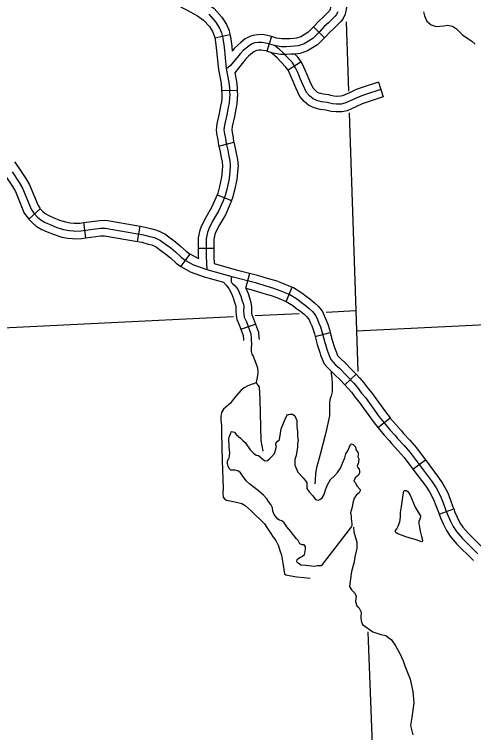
# Model space of a CAD drawing. Extents: x -5566 to 1759129, y -3726 to 731467.
# Drawn here: x -4682.4 to -4648.7, y 408.5 to 461.2 of the extents above; entities that cross this region are included whole.
import ezdxf

# ---------------------------------------------------------------- set-up
doc = ezdxf.new("R2010")
doc.units = 0
doc.layers.add('Default', color=7, linetype='Continuous')

msp = doc.modelspace()

# ---------------------------------------------------------------- linework, layer by layer
at = {"layer": 'Default'}
for p, q in [((-4660.465, 460.31), (-4659.659, 459.505)), ((-4667.703, 459.505), (-4666.589, 459.741)), ((-4663.542, 459.597), (-4663.894, 458.514)), ((-4661.373, 457.732), (-4662.331, 457.116)), ((-4655.703, 456.259), (-4655.347, 455.177)), ((-4667.196, 455.636), (-4666.057, 455.665)), ((-4667.414, 451.548), (-4666.314, 451.843)), ((-4667.531, 447.974), (-4666.471, 447.557)), ((-4681.324, 446.184), (-4680.491, 446.961)), ((-4677.155, 444.817), (-4677.309, 445.946)), ((-4673.368, 444.549), (-4673.172, 445.671)), ((-4668.912, 444.058), (-4667.772, 444.058)), ((-4670.2, 442.721), (-4669.505, 443.624)), ((-4665.416, 441.126), (-4665.133, 442.229)), ((-4662.472, 440.158), (-4662.034, 441.209)), ((-4665.784, 438.111), (-4664.714, 438.5)), ((-4660.336, 437.582), (-4659.233, 437.867)), ((-4658.162, 434.026), (-4657.342, 434.817)), ((-4655.736, 430.904), (-4654.849, 431.619)), ((-4653.171, 427.852), (-4652.259, 428.535)), ((-4651.258, 424.553), (-4650.187, 424.942))]:
    msp.add_line(p, q, dxfattribs=at)
for points in [[(-4657.728, 463.363), (-4658.073, 463.384), (-4658.456, 463.323), (-4658.829, 463.05), (-4659.048, 462.594), (-4659.086, 462.292), (-4659.231, 461.608), (-4659.288, 461.494), (-4659.312, 461.464), (-4659.545, 461.231), (-4659.756, 461.011), (-4660.072, 460.734), (-4660.416, 460.359), (-4660.465, 460.31)], [(-4669.674, 462.787), (-4669.231, 462.554), (-4668.36, 462.094), (-4667.753, 461.654), (-4667.177, 461.024), (-4666.853, 460.483), (-4666.652, 460.037), (-4666.589, 459.741)], [(-4670.204, 461.779), (-4669.762, 461.546), (-4668.964, 461.125), (-4668.516, 460.8), (-4668.095, 460.34), (-4667.864, 459.954), (-4667.74, 459.681), (-4667.703, 459.505)], [(-4657.798, 462.226), (-4657.945, 462.235), (-4657.961, 462.103), (-4658.147, 461.227), (-4658.321, 460.881), (-4658.457, 460.708), (-4658.73, 460.434), (-4658.968, 460.186), (-4659.275, 459.917), (-4659.593, 459.571), (-4659.659, 459.505)], [(-4668.135, 461.227), (-4667.636, 460.682), (-4667.358, 460.218), (-4667.196, 459.859), (-4667.115, 459.477), (-4667.022, 458.827), (-4666.858, 457.254), (-4666.668, 456.228), (-4666.63, 455.813), (-4666.622, 455.508), (-4666.602, 455.341), (-4666.627, 455.071), (-4666.651, 454.729), (-4666.716, 454.379), (-4666.814, 453.841), (-4666.993, 453.101), (-4667.028, 452.742), (-4666.982, 452.452), (-4666.924, 452.104), (-4666.877, 451.745), (-4666.75, 451.269), (-4666.669, 450.817), (-4666.599, 450.491), (-4666.565, 450.099), (-4666.599, 449.693), (-4666.65, 449.19), (-4666.801, 448.462), (-4666.935, 447.932), (-4667.086, 447.55), (-4667.43, 446.783), (-4667.866, 446.056), (-4668.144, 445.487), (-4668.236, 445.223), (-4668.342, 444.759), (-4668.342, 444.217), (-4668.342, 443.463), (-4668.294, 442.497)], [(-4658.689, 461.417), (-4658.805, 461.187), (-4658.884, 461.086), (-4659.137, 460.832), (-4659.362, 460.599), (-4659.673, 460.326), (-4660.005, 459.965), (-4660.521, 459.448), (-4661.147, 459.063), (-4661.576, 458.915), (-4661.844, 458.881), (-4662.151, 458.861), (-4662.457, 458.85), (-4662.697, 458.848), (-4662.828, 458.848), (-4663.32, 458.926), (-4663.847, 459.097), (-4664.243, 459.169), (-4664.515, 459.163), (-4664.753, 459.126), (-4664.919, 459.078), (-4665.162, 458.941), (-4665.435, 458.727), (-4665.62, 458.561), (-4665.844, 458.331), (-4666.536, 457.459), (-4666.741, 457.303), (-4666.858, 457.254)], [(-4652.402, 461.42), (-4652.326, 461.111), (-4652.162, 460.729), (-4651.837, 460.456), (-4651.473, 460.322), (-4650.914, 460.38), (-4650.644, 460.44), (-4650.283, 460.359), (-4649.977, 460.161), (-4649.53, 459.733), (-4649.144, 459.462), (-4648.845, 459.256), (-4648.614, 459.046)], [(-4660.465, 460.31), (-4660.877, 459.898), (-4661.392, 459.581), (-4661.706, 459.473), (-4661.898, 459.448), (-4662.18, 459.43), (-4662.47, 459.419), (-4662.699, 459.418), (-4662.784, 459.417), (-4663.187, 459.482), (-4663.542, 459.597)], [(-4658.074, 460.667), (-4657.904, 455.587)], [(-4666.589, 459.741), (-4666.554, 459.576), (-4666.457, 458.897), (-4666.418, 458.525)], [(-4663.542, 459.597), (-4663.707, 459.651), (-4664.198, 459.739), (-4664.565, 459.732), (-4664.877, 459.683), (-4665.141, 459.606), (-4665.479, 459.416), (-4665.801, 459.163), (-4666.014, 458.973), (-4666.272, 458.708), (-4666.418, 458.525)], [(-4667.703, 459.505), (-4667.676, 459.377), (-4667.588, 458.758), (-4667.422, 457.173), (-4667.232, 456.151), (-4667.199, 455.78), (-4667.196, 455.636)], [(-4659.659, 459.505), (-4660.166, 458.998), (-4660.902, 458.545), (-4661.446, 458.357), (-4661.79, 458.314), (-4662.122, 458.293), (-4662.444, 458.28), (-4662.694, 458.279), (-4662.872, 458.278), (-4663.454, 458.371), (-4663.894, 458.514)], [(-4663.894, 458.514), (-4663.986, 458.543), (-4664.288, 458.598), (-4664.466, 458.594), (-4664.629, 458.569), (-4664.696, 458.549), (-4664.845, 458.466), (-4665.069, 458.29), (-4665.226, 458.149), (-4665.417, 457.954), (-4666.221, 456.941)], [(-4655.525, 455.718), (-4656.714, 455.327), (-4657.121, 455.18), (-4657.594, 454.952), (-4658.164, 454.699), (-4658.424, 454.642), (-4658.783, 454.634), (-4659.076, 454.666), (-4659.45, 454.752), (-4659.87, 454.813), (-4660.225, 454.895), (-4660.485, 455.017), (-4660.754, 455.245), (-4660.974, 455.498), (-4661.244, 456.079), (-4661.439, 456.508), (-4661.595, 456.898), (-4661.771, 457.298), (-4662.034, 457.707), (-4662.424, 458.117), (-4662.736, 458.454), (-4662.966, 458.646), (-4663.32, 458.926)], [(-4662.331, 457.116), (-4662.484, 457.354), (-4662.839, 457.727), (-4663.129, 458.04), (-4663.325, 458.204), (-4663.593, 458.416)], [(-4661.373, 457.732), (-4661.584, 458.061), (-4661.821, 458.31)], [(-4659.199, 455.279), (-4659.346, 455.312), (-4659.764, 455.373), (-4660.038, 455.436), (-4660.175, 455.5), (-4660.353, 455.651), (-4660.491, 455.811), (-4660.727, 456.317), (-4660.915, 456.732), (-4661.07, 457.118), (-4661.267, 457.568), (-4661.373, 457.732)], [(-4659.453, 454.168), (-4659.555, 454.191), (-4659.975, 454.253), (-4660.411, 454.353), (-4660.796, 454.533), (-4661.155, 454.839), (-4661.456, 455.184), (-4661.762, 455.841), (-4661.963, 456.285), (-4662.121, 456.678), (-4662.274, 457.028), (-4662.331, 457.116)], [(-4666.221, 456.941), (-4666.103, 456.306), (-4666.061, 455.846), (-4666.057, 455.665)], [(-4655.703, 456.259), (-4656.899, 455.865), (-4657.342, 455.706), (-4657.833, 455.469), (-4658.342, 455.243), (-4658.492, 455.21), (-4658.758, 455.204), (-4658.981, 455.229), (-4659.199, 455.279)], [(-4667.196, 455.636), (-4667.191, 455.466), (-4667.175, 455.333), (-4667.195, 455.118), (-4667.217, 454.802), (-4667.277, 454.482), (-4667.372, 453.959), (-4667.556, 453.196), (-4667.602, 452.724), (-4667.544, 452.36), (-4667.487, 452.021), (-4667.437, 451.634), (-4667.414, 451.548)], [(-4666.057, 455.665), (-4666.054, 455.55), (-4666.029, 455.35), (-4666.059, 455.025), (-4666.085, 454.657), (-4666.156, 454.276), (-4666.257, 453.723), (-4666.43, 453.006), (-4666.454, 452.759), (-4666.42, 452.544), (-4666.36, 452.187), (-4666.317, 451.855), (-4666.314, 451.843)], [(-4655.347, 455.177), (-4656.528, 454.788), (-4656.9, 454.654), (-4657.354, 454.435), (-4657.986, 454.155), (-4658.356, 454.074), (-4658.808, 454.064), (-4659.171, 454.104), (-4659.453, 454.168)], [(-4657.85, 453.99), (-4657.364, 439.483), (-4657.314, 438.004), (-4657.201, 435.008)], [(-4666.314, 451.843), (-4666.194, 451.394), (-4666.11, 450.927), (-4666.035, 450.576), (-4665.993, 450.099), (-4666.032, 449.64), (-4666.086, 449.104), (-4666.246, 448.334), (-4666.392, 447.757), (-4666.471, 447.557)], [(-4667.414, 451.548), (-4667.306, 451.145), (-4667.228, 450.708), (-4667.164, 450.406), (-4667.136, 450.098), (-4667.166, 449.746), (-4667.213, 449.277), (-4667.356, 448.59), (-4667.479, 448.107), (-4667.531, 447.974)], [(-4682.392, 450.399), (-4682.08, 449.986), (-4681.541, 449.181), (-4681.289, 448.713), (-4680.657, 447.19), (-4680.523, 446.996), (-4680.491, 446.961)], [(-4683.301, 449.713), (-4683.009, 449.326), (-4682.518, 448.592), (-4682.319, 448.223), (-4681.663, 446.642), (-4681.414, 446.28), (-4681.324, 446.184)], [(-4682.545, 449.656), (-4682.029, 448.886), (-4681.804, 448.468), (-4681.16, 446.916), (-4680.968, 446.638), (-4680.697, 446.347), (-4680.459, 446.135), (-4680.129, 445.95), (-4679.759, 445.792), (-4679.269, 445.593), (-4678.78, 445.434), (-4678.384, 445.368), (-4678.069, 445.33), (-4677.958, 445.324), (-4677.524, 445.342), (-4676.089, 445.537), (-4675.739, 445.54), (-4672.93, 445.05), (-4672.452, 444.922), (-4672.129, 444.844), (-4671.672, 444.627), (-4671.315, 444.356), (-4670.933, 444.085), (-4670.577, 443.789), (-4670.158, 443.408), (-4669.838, 443.162), (-4669.26, 442.842), (-4668.294, 442.497), (-4666.447, 441.979), (-4664.725, 441.536)], [(-4667.531, 447.974), (-4667.611, 447.771), (-4667.936, 447.047), (-4668.367, 446.328), (-4668.67, 445.707), (-4668.784, 445.381), (-4668.912, 444.824), (-4668.912, 444.217), (-4668.912, 444.058)], [(-4666.471, 447.557), (-4666.561, 447.329), (-4666.924, 446.519), (-4667.365, 445.784), (-4667.617, 445.267), (-4667.688, 445.065), (-4667.772, 444.695), (-4667.772, 444.217), (-4667.772, 444.058)], [(-4680.491, 446.961), (-4680.299, 446.755), (-4680.127, 446.602), (-4679.877, 446.462), (-4679.539, 446.317), (-4679.074, 446.129), (-4678.645, 445.989), (-4678.303, 445.932), (-4678.018, 445.898), (-4677.953, 445.894), (-4677.575, 445.91), (-4677.309, 445.946)], [(-4681.324, 446.184), (-4681.096, 445.939), (-4680.792, 445.669), (-4680.381, 445.439), (-4679.978, 445.266), (-4679.465, 445.058), (-4678.916, 444.88), (-4678.465, 444.804), (-4678.12, 444.763), (-4677.964, 444.753), (-4677.474, 444.774), (-4677.155, 444.817)], [(-4677.309, 445.946), (-4676.13, 446.107), (-4675.692, 446.11), (-4673.172, 445.671)], [(-4673.172, 445.671), (-4672.807, 445.607), (-4672.311, 445.474), (-4671.938, 445.384), (-4671.374, 445.116), (-4670.978, 444.815), (-4670.587, 444.537), (-4670.203, 444.22), (-4669.792, 443.845), (-4669.505, 443.624)], [(-4677.155, 444.817), (-4676.048, 444.968), (-4675.786, 444.97), (-4673.368, 444.549)], [(-4673.368, 444.549), (-4673.053, 444.494), (-4672.592, 444.37), (-4672.321, 444.304), (-4671.969, 444.137), (-4671.652, 443.897), (-4671.28, 443.633), (-4670.95, 443.359), (-4670.524, 442.971), (-4670.2, 442.721)], [(-4668.912, 444.058), (-4668.912, 443.449), (-4668.904, 443.296)], [(-4667.772, 444.058), (-4667.772, 443.477), (-4667.746, 442.934)], [(-4669.525, 443.639), (-4668.904, 443.296)], [(-4667.746, 442.934), (-4666.299, 442.529), (-4665.93, 442.434)], [(-4670.2, 442.721), (-4670.152, 442.684), (-4669.495, 442.321), (-4668.467, 441.954), (-4667.06, 441.559)], [(-4665.93, 442.434), (-4664.569, 442.084), (-4663.796, 441.843), (-4663.213, 441.684), (-4662.73, 441.5), (-4662.034, 441.209)], [(-4666.447, 441.979), (-4666.49, 441.844), (-4666.49, 441.721), (-4666.49, 441.567), (-4666.398, 441.468), (-4666.201, 441.296), (-4665.986, 441.013), (-4665.881, 440.76), (-4665.789, 440.539), (-4665.709, 440.262), (-4665.604, 439.942), (-4665.574, 439.739), (-4665.586, 439.462), (-4665.574, 439.222), (-4665.537, 439.001), (-4665.377, 438.656), (-4665.054, 437.769), (-4665.029, 437.437), (-4665.022, 437.327)], [(-4667.06, 441.559), (-4666.867, 441.346), (-4666.667, 441.096), (-4666.484, 440.727), (-4666.407, 440.542), (-4666.327, 440.35), (-4666.253, 440.094), (-4666.16, 439.81), (-4666.145, 439.709), (-4666.156, 439.46), (-4666.141, 439.161), (-4666.086, 438.831), (-4665.904, 438.438), (-4665.784, 438.111)], [(-4664.725, 441.536), (-4663.956, 441.296), (-4663.39, 441.142), (-4662.942, 440.971), (-4662.202, 440.663), (-4661.648, 440.318), (-4661.343, 440.074), (-4661.072, 439.892), (-4660.775, 439.641), (-4660.53, 439.407), (-4660.296, 439.112), (-4660.173, 438.841), (-4660.067, 438.567), (-4659.949, 438.287), (-4659.841, 437.943), (-4659.635, 437.145), (-4659.454, 436.576)], [(-4662.034, 441.209), (-4661.94, 441.171), (-4661.319, 440.784), (-4661.007, 440.534), (-4660.729, 440.348), (-4660.394, 440.065), (-4660.108, 439.792), (-4659.806, 439.411), (-4659.648, 439.062), (-4659.539, 438.78), (-4659.414, 438.484), (-4659.293, 438.1), (-4659.233, 437.867)], [(-4665.416, 441.126), (-4664.88, 440.988), (-4664.115, 440.749), (-4663.566, 440.6), (-4663.153, 440.442), (-4662.472, 440.158)], [(-4665.416, 441.126), (-4665.251, 440.728), (-4665.164, 440.429), (-4665.048, 440.074), (-4665.002, 439.769), (-4665.016, 439.464), (-4665.006, 439.284), (-4664.988, 439.171), (-4664.85, 438.874), (-4664.714, 438.5)], [(-4662.472, 440.158), (-4662.464, 440.155), (-4661.978, 439.852), (-4661.68, 439.614), (-4661.415, 439.437), (-4661.156, 439.217), (-4660.952, 439.023), (-4660.786, 438.813), (-4660.699, 438.621), (-4660.596, 438.354), (-4660.485, 438.09), (-4660.389, 437.786), (-4660.336, 437.582)], [(-4657.314, 438.004), (-4620.85, 439.782)], [(-4664.748, 439.123), (-4661.511, 439.281)], [(-4659.524, 439.378), (-4657.364, 439.483)], [(-4695.692, 437.615), (-4666.318, 439.047)], [(-4665.784, 438.111), (-4665.616, 437.649), (-4665.597, 437.399), (-4665.591, 437.293)], [(-4664.714, 438.5), (-4664.492, 437.89), (-4664.461, 437.475), (-4664.454, 437.361)], [(-4660.336, 437.582), (-4660.183, 436.988), (-4659.997, 436.404), (-4659.938, 436.216), (-4659.678, 435.589), (-4659.438, 435.307), (-4659.266, 435.126), (-4658.964, 434.847), (-4658.469, 434.344), (-4658.162, 434.026)], [(-4659.233, 437.867), (-4659.087, 437.302), (-4658.919, 436.773), (-4658.782, 436.404), (-4658.694, 436.191), (-4658.591, 436.07), (-4658.465, 435.938), (-4658.171, 435.665), (-4657.653, 435.139), (-4657.342, 434.817)], [(-4665.022, 437.327), (-4665.005, 437.031), (-4665.023, 436.742), (-4665.029, 436.471), (-4664.974, 436.298), (-4664.894, 436.132), (-4664.765, 435.831)], [(-4659.458, 436.587), (-4659.313, 436.196), (-4659.186, 435.89), (-4659.015, 435.689), (-4658.866, 435.532), (-4658.567, 435.256), (-4658.061, 434.742), (-4657.495, 434.155), (-4657.233, 433.84), (-4656.935, 433.43), (-4656.661, 433.117), (-4655.646, 431.7), (-4655.273, 431.238), (-4654.841, 430.716), (-4654.473, 430.31), (-4654.306, 430.103), (-4653.828, 429.583), (-4653.374, 429.072), (-4651.757, 426.916), (-4651.475, 426.481), (-4651.142, 425.873), (-4650.95, 425.381), (-4650.774, 424.888), (-4650.625, 424.478), (-4650.45, 424.083), (-4650.222, 423.636), (-4649.984, 423.263), (-4649.551, 422.756), (-4648.404, 421.623)], [(-4664.765, 435.831), (-4664.574, 435.289), (-4664.543, 434.944), (-4664.568, 434.729), (-4664.655, 434.197), (-4664.619, 434.112), (-4664.534, 434.012), (-4664.456, 433.878), (-4664.4, 432.95), (-4664.315, 429.94), (-4664.168, 429.178)], [(-4659.177, 435.044), (-4659.171, 434.848), (-4659.119, 434.527), (-4659.097, 434.14), (-4659.104, 433.521), (-4659.156, 433.23), (-4659.238, 433.029), (-4659.298, 432.798), (-4659.298, 432.589), (-4659.283, 432.231), (-4659.29, 431.761), (-4659.499, 430.769), (-4659.597, 430.339), (-4659.969, 428.914), (-4660.246, 427.945), (-4660.315, 427.539), (-4660.351, 427.049), (-4660.367, 426.777)], [(-4657.342, 434.817), (-4657.07, 434.535), (-4656.783, 434.189), (-4656.49, 433.786), (-4656.214, 433.471), (-4655.193, 432.045), (-4654.849, 431.619)], [(-4664.655, 434.197), (-4664.846, 434.119), (-4664.952, 434.076), (-4665.271, 433.963), (-4665.554, 433.814), (-4665.798, 433.61), (-4666.27, 433.056), (-4666.539, 432.687), (-4667.056, 432.248), (-4667.204, 432), (-4667.261, 431.703), (-4667.247, 431.435), (-4667.219, 431.024), (-4667.197, 430.485), (-4667.148, 428.454), (-4667.09, 426.454), (-4667.115, 426.091), (-4667.09, 425.783), (-4666.992, 425.66), (-4666.85, 425.58), (-4666.475, 425.488), (-4666.1, 425.426), (-4665.921, 425.389), (-4665.724, 425.322), (-4665.484, 425.174), (-4665.041, 424.798), (-4664.066, 423.847)], [(-4658.162, 434.026), (-4657.92, 433.775), (-4657.684, 433.49), (-4657.381, 433.074), (-4657.108, 432.762), (-4656.1, 431.355), (-4655.736, 430.904)], [(-4665.211, 429.421), (-4665.097, 429.255), (-4664.871, 429.014), (-4664.658, 428.886), (-4664.502, 428.844), (-4664.134, 428.532), (-4664.007, 428.461), (-4663.837, 428.475), (-4663.667, 428.631), (-4663.525, 428.787), (-4663.313, 429), (-4663.228, 429.311), (-4663.185, 429.538), (-4663.213, 429.595), (-4663.228, 429.737), (-4663.143, 429.864), (-4662.944, 430.02), (-4662.873, 430.488), (-4662.831, 430.814), (-4662.661, 431.224), (-4662.473, 431.688), (-4662.374, 431.851), (-4662.282, 431.866), (-4662.165, 431.891), (-4662.009, 431.891), (-4661.825, 431.763), (-4661.684, 431.409), (-4661.684, 430.984), (-4661.627, 430.615), (-4661.627, 430.261), (-4661.584, 429.949), (-4661.627, 429.737), (-4661.627, 429.453), (-4661.726, 428.858), (-4661.839, 428.546), (-4661.839, 428.135), (-4661.613, 427.639), (-4661.216, 427.214), (-4660.947, 426.86), (-4660.947, 426.435), (-4660.791, 426.18), (-4660.508, 425.882), (-4660.31, 425.627), (-4660.125, 425.571), (-4659.998, 425.613), (-4659.828, 425.755), (-4659.672, 425.996), (-4659.587, 426.322), (-4659.431, 426.69), (-4659.205, 427.087), (-4658.921, 427.356), (-4658.695, 427.611), (-4658.482, 427.909), (-4658.326, 428.277), (-4658.171, 428.688), (-4658.086, 428.971), (-4657.944, 429.184), (-4657.831, 429.496), (-4657.76, 429.666), (-4657.689, 429.708), (-4657.547, 429.652), (-4657.392, 429.496), (-4657.349, 429.283), (-4657.179, 429.042), (-4657.179, 428.901), (-4657.207, 428.745), (-4657.151, 428.603), (-4657.165, 428.334), (-4657.264, 428.079), (-4657.236, 427.994), (-4657.108, 427.838), (-4657.094, 427.724), (-4657.08, 427.569), (-4657.165, 427.398), (-4657.406, 427.2), (-4657.505, 426.959), (-4657.392, 426.846), (-4657.278, 426.633), (-4657.052, 426.364), (-4657.052, 426.265), (-4657.122, 426.123), (-4657.307, 425.967), (-4657.491, 425.717)], [(-4654.849, 431.619), (-4654.832, 431.598), (-4654.411, 431.089), (-4654.04, 430.681), (-4653.874, 430.475), (-4653.405, 429.965), (-4652.932, 429.433), (-4652.259, 428.535)], [(-4655.736, 430.904), (-4655.714, 430.877), (-4655.272, 430.343), (-4654.906, 429.94), (-4654.738, 429.731), (-4654.25, 429.201), (-4653.816, 428.712), (-4653.171, 427.852)], [(-4666.639, 429.491), (-4666.668, 430.083), (-4666.616, 430.273), (-4666.531, 430.5), (-4666.494, 430.584), (-4666.429, 430.612), (-4666.373, 430.598), (-4666.26, 430.557), (-4666.13, 430.385), (-4665.805, 430.116), (-4665.644, 429.946), (-4665.467, 429.804), (-4665.097, 429.255)], [(-4666.236, 427.777), (-4666.328, 427.777), (-4666.512, 427.777), (-4666.653, 427.89), (-4666.71, 428.075), (-4666.767, 428.259), (-4666.767, 428.443), (-4666.696, 428.613), (-4666.653, 428.656), (-4666.597, 429.051), (-4666.639, 429.491)], [(-4652.259, 428.535), (-4651.29, 427.242), (-4650.986, 426.773), (-4650.625, 426.114), (-4650.417, 425.581), (-4650.238, 425.081), (-4650.187, 424.942)], [(-4657.491, 425.717), (-4657.59, 425.377), (-4657.618, 425.051), (-4657.703, 424.824), (-4657.746, 424.654), (-4657.746, 424.583), (-4657.731, 424.527), (-4657.703, 424.413), (-4657.703, 424.257), (-4657.675, 424.002), (-4657.661, 423.86), (-4657.661, 423.733), (-4657.689, 423.634), (-4659.913, 420.743), (-4660.182, 420.757), (-4660.395, 420.713), (-4661.018, 420.784), (-4661.386, 420.814), (-4661.514, 420.899), (-4661.641, 420.984), (-4661.684, 421.069), (-4661.669, 421.225), (-4661.542, 421.31), (-4661.414, 421.381), (-4661.273, 421.466), (-4661.117, 421.593), (-4661.074, 421.777), (-4661.06, 422.033), (-4661.06, 422.174), (-4661.159, 422.288), (-4661.301, 422.302), (-4661.471, 422.373), (-4661.584, 422.614), (-4661.712, 422.741), (-4661.882, 422.954), (-4661.995, 423.109), (-4662.109, 423.251), (-4662.279, 423.45), (-4662.406, 423.605), (-4662.491, 423.747), (-4662.604, 423.903), (-4662.788, 424.059), (-4662.944, 424.101), (-4663.072, 424.172), (-4663.341, 424.527), (-4663.44, 424.767), (-4663.468, 425.008), (-4663.596, 425.263), (-4663.766, 425.476), (-4663.879, 425.674), (-4664.134, 425.944), (-4664.488, 426.269), (-4665.14, 426.736), (-4665.409, 426.991), (-4665.65, 427.346), (-4665.82, 427.572), (-4665.961, 427.7), (-4666.103, 427.757), (-4666.236, 427.777)], [(-4653.171, 427.852), (-4652.225, 426.59), (-4651.964, 426.189), (-4651.659, 425.632), (-4651.484, 425.182), (-4651.309, 424.695), (-4651.258, 424.553)], [(-4654.075, 424.679), (-4654.001, 425.119), (-4653.911, 425.805), (-4653.859, 426.111), (-4653.837, 426.237), (-4653.792, 426.29), (-4653.71, 426.29), (-4653.643, 426.29), (-4653.531, 426.193), (-4653.382, 425.932), (-4653.009, 425.059), (-4652.726, 424.575), (-4652.629, 424.411), (-4652.607, 424.336), (-4652.674, 424.18), (-4652.734, 424.001), (-4652.748, 423.859), (-4652.726, 423.725)], [(-4650.187, 424.942), (-4650.096, 424.69), (-4649.936, 424.327), (-4649.727, 423.919), (-4649.525, 423.603), (-4649.134, 423.144), (-4648.017, 422.041), (-4647.981, 422.01)], [(-4652.726, 423.725), (-4652.652, 423.293), (-4652.54, 422.897), (-4652.465, 422.636), (-4652.465, 422.584), (-4652.488, 422.532), (-4652.54, 422.525), (-4652.942, 422.674), (-4653.695, 422.883), (-4654.336, 423.129), (-4654.425, 423.203), (-4654.44, 423.255), (-4654.44, 423.337), (-4654.366, 423.479), (-4654.246, 423.673), (-4654.127, 423.978), (-4654.083, 424.344), (-4654.075, 424.679)], [(-4651.258, 424.553), (-4651.153, 424.265), (-4650.965, 423.838), (-4650.717, 423.352), (-4650.442, 422.923), (-4649.969, 422.368), (-4648.79, 421.204), (-4648.725, 421.147)], [(-4664.066, 423.847), (-4663.882, 423.557), (-4663.629, 423.206), (-4663.414, 422.868), (-4663.236, 422.603), (-4663.034, 422.232), (-4662.919, 421.878), (-4662.811, 421.528), (-4662.716, 420.957), (-4662.64, 420.484), (-4662.599, 420.159), (-4662.491, 420.082), (-4662.245, 420.039), (-4661.673, 419.953), (-4661.175, 419.892), (-4660.719, 419.855)], [(-4657.689, 423.634), (-4659.913, 420.743)], [(-4657.537, 423.584), (-4657.495, 423.25), (-4657.277, 422.481), (-4657.284, 422.061), (-4657.409, 421.516), (-4657.517, 420.948), (-4657.677, 420.347), (-4657.756, 419.804), (-4657.827, 419.229), (-4657.689, 418.99), (-4657.461, 418.778), (-4657.331, 418.554), (-4657.376, 418.125), (-4657.282, 417.824), (-4657.133, 417.692), (-4656.961, 417.363), (-4656.993, 416.988), (-4656.968, 416.715), (-4656.875, 416.451), (-4656.12, 415.922), (-4655.535, 415.722), (-4655.161, 415.652), (-4654.739, 415.332), (-4654.45, 414.885), (-4654.14, 414.309), (-4653.886, 413.777), (-4653.766, 413.416), (-4653.366, 412.439), (-4653.189, 411.531), (-4653.097, 410.689), (-4653.264, 409.623), (-4653.364, 409.048), (-4653.187, 408.361)], [(-4656.479, 415.903), (-4655.877, 399.955)]]:
    msp.add_lwpolyline(points, dxfattribs=at)

doc.saveas('drawing.dxf')
